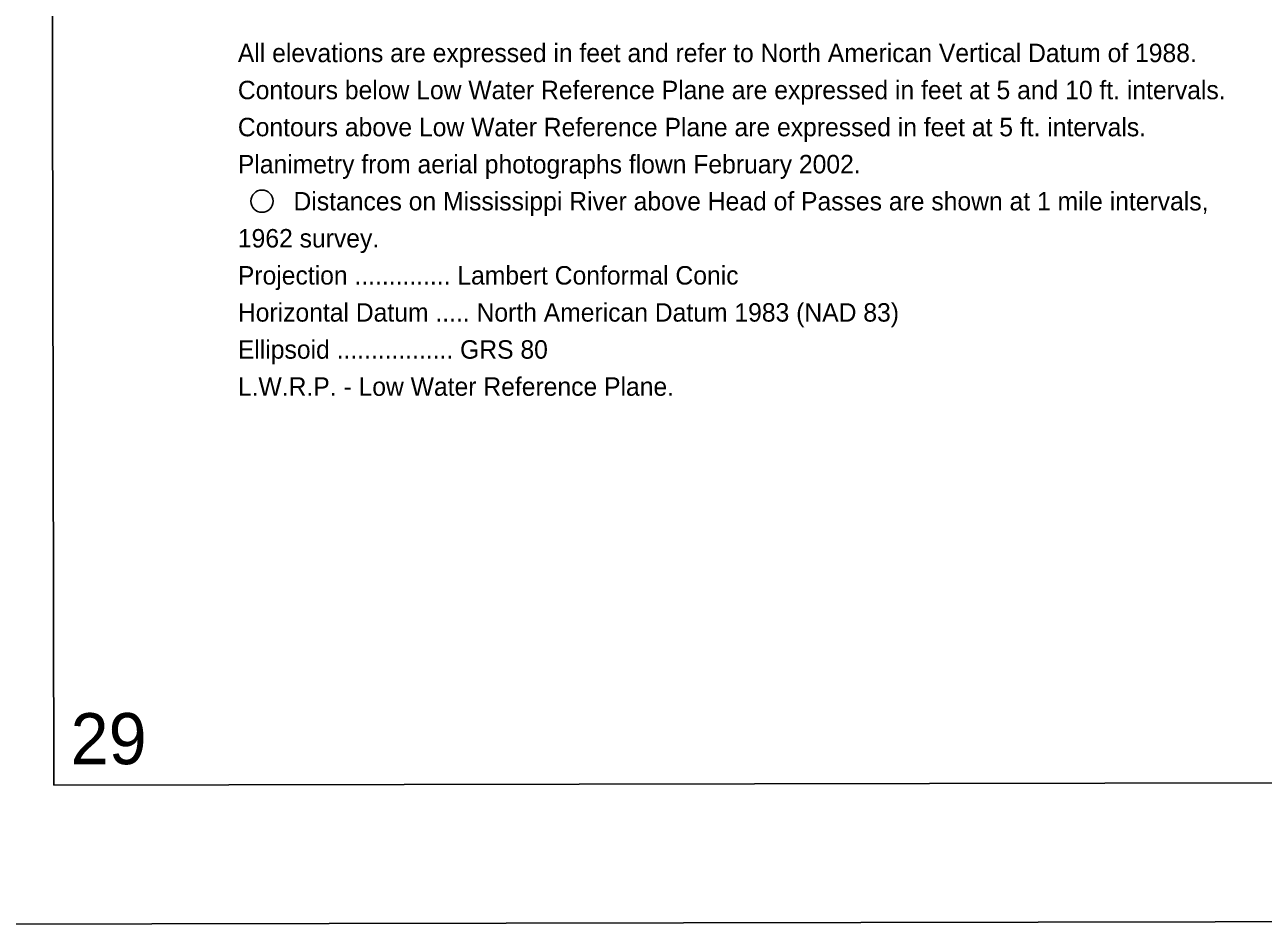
# Model space of a CAD drawing. Extents: x 3329297 to 3367176, y 649250 to 674653.
# Drawn here: x 3332544 to 3338114, y 649834 to 653883 of the extents above; entities that cross this region are included whole.
import ezdxf

# ---------------------------------------------------------------- set-up
doc = ezdxf.new("R2010")
doc.units = 0
for name, color, linetype in [('G-ANNO-NPLT', 7, 'Continuous'), ('V-ANNO-NOTE', 7, 'Continuous'), ('V-ANNO-SYMB', 7, 'Continuous'), ('V-ANNO-TEXT', 7, 'Continuous')]:
    doc.layers.add(name, color=color, linetype=linetype)

msp = doc.modelspace()

# ---------------------------------------------------------------- linework, layer by layer
at = {"layer": 'G-ANNO-NPLT'}
msp.add_lwpolyline([(3329926.3, 649833.7), (3366592.9, 649903), (3366547.2, 674069.7), (3329880.6, 674000.3)], close=True, dxfattribs=at)
at = {"layer": 'V-ANNO-NOTE'}
msp.add_circle((3333610.7, 653089.8), 50, dxfattribs=at)
at = {"layer": 'V-ANNO-SYMB'}
msp.add_lwpolyline([(3332675.2, 650464), (3365758.4, 650526.5), (3365715, 673443), (3332631.9, 673380.5), (3332675.2, 650464)], dxfattribs=at)

# ---------------------------------------------------------------- texts
at = {"layer": 'V-ANNO-NOTE'}
for s, rotation, p in [('All elevations are expressed in feet and refer to North American Vertical Datum of 1988.', 0, (3333502.5, 653715.1)), ('Contours below Low Water Reference Plane are expressed in feet at 5 and 10 ft. intervals.', 0, (3333502.5, 653548.4)), ('Contours above Low Water Reference Plane are expressed in feet at 5 ft. intervals.', 0, (3333502.5, 653381.7)), ('Planimetry from aerial photographs flown February 2002.', 0, (3333502.5, 653215)), ('Distances on Mississippi River above Head of Passes are shown at 1 mile intervals,', 0, (3333752.7, 653048.3)), ('1962 survey.', 0, (3333502.5, 652881.6)), ('Projection .............. Lambert Conformal Conic', 360, (3333502.5, 652714.9)), ('Horizontal Datum ..... North American Datum 1983 (NAD 83)', 360, (3333502.5, 652548.2)), ('Ellipsoid ................. GRS 80', 360, (3333502.5, 652381.5)), ('L.W.R.P. - Low Water Reference Plane.', 360, (3333502.5, 652214.8))]:
    msp.add_text(s, height=83, rotation=rotation, dxfattribs=at).set_placement(p)
at = {"layer": 'V-ANNO-TEXT'}
msp.add_text('29', height=230, rotation=0.1083, dxfattribs=at).set_placement((3332750.5, 650557.4))

doc.saveas('drawing.dxf')
